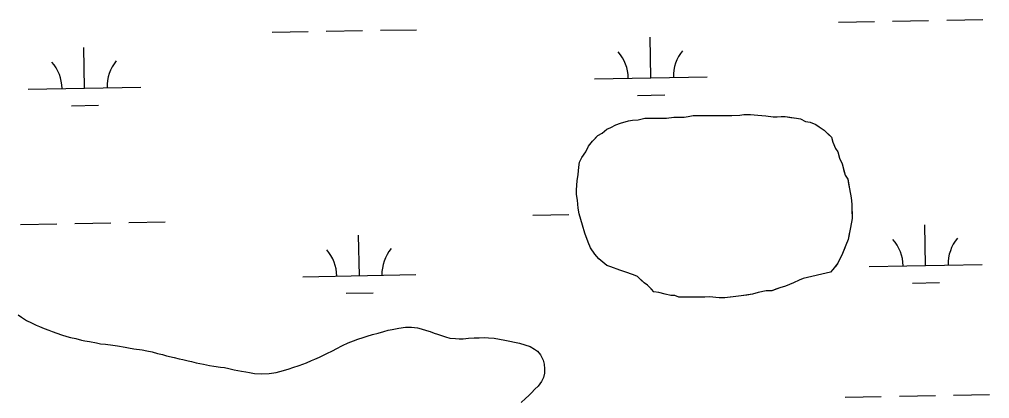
# Model space of a CAD drawing. Extents: x 3925854 to 3964121, y 224593 to 250589.
# Drawn here: x 3938938 to 3939798, y 244755 to 245091 of the extents above; entities that cross this region are included whole.
import ezdxf

# ---------------------------------------------------------------- set-up
doc = ezdxf.new("R2010")
doc.units = 0
doc.layers.add('V-TOPO-SHOR', color=7, linetype='Continuous')
doc.layers.add('V-WETL-SWMP', color=7, linetype='Continuous')

msp = doc.modelspace()

# ---------------------------------------------------------------- linework, layer by layer
at = {"layer": 'V-TOPO-SHOR'}
for points in [[(3939632.98, 244861.256), (3939629.412, 244859.802), (3939624.417, 244857.625), (3939620.847, 244856.171), (3939617.28, 244854.717), (3939612.278, 244853.255), (3939608.711, 244851.803), (3939605.141, 244850.349), (3939600.134, 244850.316), (3939592.988, 244848.841), (3939587.987, 244847.379), (3939582.984, 244846.632), (3939577.981, 244845.884), (3939570.829, 244845.124), (3939563.677, 244844.365), (3939558.67, 244844.334), (3939550.079, 244844.993), (3939545.786, 244844.967), (3939540.779, 244844.936), (3939533.623, 244844.891), (3939526.467, 244844.846), (3939522.889, 244844.823), (3939519.303, 244846.232), (3939515.725, 244846.21), (3939510.708, 244847.609), (3939504.975, 244849.003), (3939500.677, 244849.693), (3939498.516, 244851.825), (3939494.918, 244855.381), (3939492.042, 244857.511), (3939489.163, 244860.353), (3939486.281, 244863.198), (3939482.695, 244864.607), (3939474.806, 244867.419), (3939470.506, 244868.824), (3939462.617, 244871.636), (3939459.031, 244873.045), (3939451.838, 244878.724), (3939448.234, 244882.994), (3939444.621, 244888.696), (3939442.444, 244893.691), (3939439.532, 244901.545), (3939437.34, 244908.684), (3939434.416, 244918.684), (3939433.668, 244923.688), (3939432.906, 244930.839), (3939432.161, 244935.843), (3939432.134, 244940.135), (3939432.8, 244948.012), (3939433.48, 244953.74), (3939434.154, 244960.183), (3939434.844, 244964.482), (3939436.961, 244968.789), (3939440.509, 244973.819), (3939442.624, 244978.84), (3939446.173, 244983.157), (3939448.307, 244985.316), (3939451.152, 244988.198), (3939454.716, 244990.366), (3939458.986, 244993.971), (3939462.555, 244995.425), (3939466.834, 244997.598), (3939471.118, 244999.054), (3939478.259, 245001.247), (3939481.833, 245001.985), (3939486.843, 245002.015), (3939492.556, 245003.484), (3939498.281, 245003.519), (3939501.858, 245003.541), (3939507.583, 245003.576), (3939511.875, 245003.605), (3939518.31, 245004.36), (3939522.605, 245004.387), (3939527.612, 245004.42), (3939531.186, 245005.157), (3939535.474, 245005.898), (3939539.767, 245005.925), (3939544.06, 245005.954), (3939551.215, 245005.999), (3939556.939, 245006.034), (3939564.81, 245006.083), (3939569.819, 245006.116), (3939576.975, 245006.159), (3939580.547, 245006.898), (3939586.271, 245006.933), (3939592.716, 245006.259), (3939599.876, 245005.587), (3939606.319, 245004.913), (3939609.897, 245004.936), (3939613.474, 245004.956), (3939617.05, 245004.981), (3939622.066, 245004.297), (3939627.077, 245003.613), (3939630.659, 245002.919), (3939634.966, 245000.799), (3939639.265, 245000.111), (3939644.287, 244997.995), (3939647.162, 244995.867), (3939651.471, 244993.033), (3939655.071, 244989.478), (3939657.953, 244986.633)], [(3939657.953, 244986.633), (3939659.409, 244982.349), (3939661.592, 244976.639), (3939663.757, 244973.79), (3939665.223, 244968.074), (3939667.402, 244963.079), (3939668.865, 244958.08), (3939670.327, 244953.081), (3939672.496, 244949.517), (3939673.239, 244945.226), (3939673.981, 244940.94), (3939675.461, 244933.078), (3939676.213, 244927.358), (3939676.244, 244922.348), (3939676.295, 244914.478), (3939674.912, 244906.599), (3939673.526, 244899.433), (3939672.834, 244895.851), (3939670.718, 244890.83), (3939669.309, 244887.243), (3939667.9, 244883.657), (3939665.076, 244877.915), (3939663.663, 244875.044), (3939661.533, 244872.168), (3939659.405, 244869.293), (3939657.271, 244867.132), (3939632.98, 244861.256)], [(3938937.29, 244829.148), (3938940.121, 244827.184), (3938944.753, 244824.296), (3938949.005, 244822.06), (3938953.386, 244819.95), (3938956.222, 244818.762), (3938960.22, 244817.175), (3938964.344, 244815.457), (3938967.57, 244814.265), (3938971.441, 244812.938), (3938975.699, 244811.478), (3938980.472, 244810.011), (3938983.571, 244809.209), (3938988.349, 244808.133), (3938993.512, 244806.794), (3938996.484, 244806.12), (3939000.619, 244805.567), (3939006.691, 244804.351), (3939010.306, 244803.544), (3939014.574, 244803.118), (3939021.293, 244802.282), (3939025.428, 244801.6), (3939032.146, 244800.378), (3939035.119, 244799.964), (3939039.77, 244799.147), (3939047.266, 244798.047), (3939051.272, 244797.365), (3939055.919, 244796.29), (3939060.824, 244794.823), (3939065.086, 244793.881), (3939068.698, 244792.814), (3939075.543, 244791.203), (3939080.065, 244790.258), (3939083.163, 244789.585), (3939087.812, 244788.509), (3939090.782, 244787.707), (3939094.913, 244786.635), (3939101.628, 244785.284), (3939106.797, 244784.334), (3939110.672, 244783.654), (3939116.746, 244782.693), (3939120.107, 244782.406), (3939124.111, 244781.595), (3939128.762, 244780.52)], [(3939128.762, 244780.52), (3939135.09, 244779.302), (3939139.094, 244778.489), (3939142.195, 244777.946), (3939146.719, 244777.26), (3939153.313, 244776.813), (3939159.658, 244777.276), (3939165.876, 244778.128), (3939172.491, 244779.881), (3939177.42, 244781.393), (3939180.793, 244782.398), (3939186.372, 244784.291), (3939192.864, 244786.693), (3939197.28, 244788.595), (3939200.137, 244789.865), (3939204.423, 244791.639), (3939210.27, 244794.565), (3939216.38, 244797.617), (3939218.98, 244799.147), (3939224.828, 244802.073), (3939229.892, 244804.23), (3939234.439, 244806.13), (3939238.461, 244807.519), (3939243.004, 244809.161), (3939246.508, 244810.294), (3939251.177, 244811.678), (3939256.367, 244813.057), (3939261.423, 244814.435), (3939265.314, 244815.439), (3939268.685, 244816.184), (3939274.647, 244817.298), (3939280.607, 244818.152), (3939285.911, 244818.234), (3939291.211, 244817.542), (3939294.31, 244816.739), (3939299.215, 244815.273), (3939302.57, 244814.339), (3939305.922, 244813.016), (3939309.019, 244811.955), (3939312.373, 244810.761), (3939316.115, 244809.563), (3939319.861, 244808.625), (3939324.772, 244808.066), (3939328.264, 244807.906), (3939331.758, 244808.004), (3939336.421, 244808.352), (3939341.34, 244808.828), (3939345.87, 244808.918), (3939350.143, 244809.139), (3939354.151, 244808.844), (3939359.193, 244808.414), (3939363.844, 244807.597), (3939368.497, 244806.78), (3939373.017, 244805.835), (3939377.279, 244804.893), (3939381.67, 244803.949), (3939386.316, 244802.614), (3939391.088, 244801.021), (3939394.953, 244798.786), (3939397.523, 244796.953), (3939400.341, 244793.566), (3939402.502, 244789.017), (3939403.376, 244785.386), (3939403.858, 244781.241), (3939403.696, 244777.491), (3939402.756, 244773.487), (3939401.044, 244770.139), (3939398.031, 244766.024), (3939395.291, 244763.2), (3939392.159, 244760.122), (3939389.937, 244757.685), (3939386.808, 244754.865), (3939383.027, 244751.533)]]:
    msp.add_lwpolyline(points, dxfattribs=at)
at = {"layer": 'V-WETL-SWMP'}
for p, q in [((3939664.173, 245088.902), (3939696.168, 245089.484)), ((3939712.165, 245089.775), (3939744.16, 245090.357)), ((3939760.158, 245090.648), (3939792.152, 245091.229)), ((3939162.348, 245079.778), (3939194.343, 245080.359)), ((3939210.34, 245080.65), (3939242.335, 245081.232)), ((3939258.332, 245081.523), (3939290.327, 245082.105)), ((3939497.981, 245039.443), (3939497.327, 245075.437)), ((3938996.156, 245030.318), (3938995.502, 245066.312)), ((3939447.989, 245038.534), (3939547.973, 245040.352)), ((3938946.164, 245029.409), (3939046.148, 245031.227)), ((3939486.264, 245023.796), (3939510.26, 245024.233)), ((3938984.439, 245014.671), (3939008.435, 245015.108)), ((3939471.118, 244999.055), (3939478.26, 245001.247)), ((3939478.26, 245001.247), (3939481.833, 245001.985)), ((3939481.833, 245001.985), (3939486.842, 245002.016)), ((3939486.842, 245002.016), (3939492.557, 245003.483)), ((3939492.557, 245003.483), (3939511.876, 245003.604)), ((3939511.876, 245003.604), (3939518.311, 245004.36)), ((3939518.311, 245004.36), (3939527.612, 245004.419)), ((3939527.612, 245004.419), (3939531.186, 245005.157)), ((3939531.186, 245005.157), (3939535.474, 245005.899)), ((3939535.474, 245005.899), (3939576.974, 245006.159)), ((3939576.974, 245006.159), (3939580.547, 245006.897)), ((3939580.547, 245006.897), (3939586.271, 245006.933)), ((3939586.271, 245006.933), (3939592.715, 245006.258)), ((3939592.715, 245006.258), (3939599.875, 245005.588)), ((3939599.875, 245005.588), (3939606.319, 245004.913)), ((3939606.319, 245004.913), (3939617.051, 245004.98)), ((3939617.051, 245004.98), (3939627.078, 245003.612)), ((3939627.078, 245003.612), (3939630.66, 245002.919)), ((3939630.66, 245002.919), (3939634.966, 245000.799)), ((3939634.966, 245000.799), (3939639.264, 245000.111)), ((3939454.716, 244990.366), (3939458.986, 244993.97)), ((3939458.986, 244993.97), (3939462.555, 244995.424)), ((3939462.555, 244995.424), (3939466.834, 244997.597)), ((3939466.834, 244997.597), (3939471.118, 244999.055)), ((3939639.264, 245000.111), (3939644.286, 244997.995)), ((3939644.286, 244997.995), (3939647.161, 244995.867)), ((3939647.161, 244995.867), (3939651.472, 244993.032)), ((3939651.472, 244993.032), (3939657.952, 244986.633)), ((3939446.174, 244983.157), (3939451.151, 244988.197)), ((3939451.151, 244988.197), (3939454.716, 244990.366)), ((3939657.952, 244986.633), (3939659.41, 244982.349)), ((3939440.509, 244973.819), (3939442.624, 244978.841)), ((3939442.624, 244978.841), (3939446.174, 244983.157)), ((3939659.41, 244982.349), (3939661.593, 244976.638)), ((3939661.593, 244976.638), (3939663.757, 244973.789)), ((3939434.843, 244964.482), (3939436.962, 244968.788)), ((3939436.962, 244968.788), (3939440.509, 244973.819)), ((3939663.757, 244973.789), (3939665.224, 244968.074)), ((3939665.224, 244968.074), (3939667.402, 244963.079)), ((3939433.479, 244953.74), (3939434.154, 244960.184)), ((3939434.154, 244960.184), (3939434.843, 244964.482)), ((3939667.402, 244963.079), (3939670.327, 244953.08)), ((3939432.8, 244948.011), (3939433.479, 244953.74)), ((3939670.327, 244953.08), (3939672.496, 244949.516)), ((3939672.496, 244949.516), (3939673.981, 244940.939)), ((3939432.134, 244940.136), (3939432.8, 244948.011)), ((3939673.981, 244940.939), (3939675.461, 244933.077)), ((3939432.16, 244935.843), (3939432.134, 244940.136)), ((3939432.907, 244930.839), (3939432.16, 244935.843)), ((3939675.461, 244933.077), (3939676.213, 244927.357)), ((3939433.668, 244923.688), (3939432.907, 244930.839)), ((3939434.415, 244918.684), (3939433.668, 244923.688)), ((3939676.213, 244927.357), (3939676.294, 244914.478)), ((3939393.338, 244917.449), (3939425.332, 244918.031)), ((3939437.34, 244908.685), (3939434.415, 244918.684)), ((3938939.505, 244909.197), (3938971.499, 244909.779)), ((3938987.497, 244910.07), (3939019.491, 244910.652)), ((3939035.489, 244910.942), (3939067.484, 244911.524)), ((3939439.531, 244901.544), (3939437.34, 244908.685)), ((3939674.912, 244906.599), (3939672.833, 244895.852)), ((3939676.294, 244914.478), (3939674.912, 244906.599)), ((3939741.519, 244873.03), (3939740.864, 244909.024)), ((3939239.694, 244863.905), (3939239.039, 244899.899)), ((3939442.443, 244893.691), (3939439.531, 244901.544)), ((3939444.621, 244888.696), (3939442.443, 244893.691)), ((3939670.718, 244890.83), (3939667.901, 244883.657)), ((3939672.833, 244895.852), (3939670.718, 244890.83)), ((3939448.234, 244882.994), (3939444.621, 244888.696)), ((3939451.839, 244878.723), (3939448.234, 244882.994)), ((3939667.901, 244883.657), (3939663.662, 244875.044)), ((3939459.03, 244873.044), (3939451.839, 244878.723)), ((3939462.616, 244871.636), (3939459.03, 244873.044)), ((3939663.662, 244875.044), (3939659.404, 244869.293)), ((3939691.527, 244872.121), (3939791.51, 244873.939)), ((3939189.702, 244862.996), (3939289.685, 244864.814)), ((3939470.505, 244868.823), (3939462.616, 244871.636)), ((3939474.807, 244867.419), (3939470.505, 244868.823)), ((3939482.695, 244864.606), (3939474.807, 244867.419)), ((3939486.282, 244863.198), (3939482.695, 244864.606)), ((3939492.042, 244857.51), (3939486.282, 244863.198)), ((3939657.271, 244867.133), (3939632.98, 244861.256)), ((3939659.404, 244869.293), (3939657.271, 244867.133)), ((3939494.917, 244855.381), (3939492.042, 244857.51)), ((3939500.677, 244849.693), (3939494.917, 244855.381)), ((3939617.279, 244854.718), (3939612.279, 244853.255)), ((3939624.416, 244857.625), (3939617.279, 244854.718)), ((3939629.411, 244859.803), (3939624.416, 244857.625)), ((3939632.98, 244861.256), (3939629.411, 244859.803)), ((3939729.801, 244857.383), (3939753.797, 244857.82)), ((3939227.976, 244848.258), (3939251.972, 244848.695)), ((3939504.975, 244849.004), (3939500.677, 244849.693)), ((3939510.708, 244847.609), (3939504.975, 244849.004)), ((3939515.726, 244846.21), (3939510.708, 244847.609)), ((3939519.303, 244846.232), (3939515.726, 244846.21)), ((3939522.89, 244844.824), (3939519.303, 244846.232)), ((3939587.988, 244847.379), (3939577.98, 244845.885)), ((3939592.988, 244848.841), (3939587.988, 244847.379)), ((3939600.134, 244850.317), (3939592.988, 244848.841)), ((3939605.142, 244850.349), (3939600.134, 244850.317)), ((3939612.279, 244853.255), (3939605.142, 244850.349)), ((3939550.079, 244844.994), (3939522.89, 244844.824)), ((3939558.67, 244844.333), (3939550.079, 244844.994)), ((3939563.678, 244844.364), (3939558.67, 244844.333)), ((3939577.98, 244845.885), (3939563.678, 244844.364)), ((3938937.291, 244829.148), (3938940.121, 244827.183)), ((3938940.121, 244827.183), (3938944.754, 244824.296)), ((3938944.754, 244824.296), (3938949.005, 244822.06)), ((3938949.005, 244822.06), (3938953.386, 244819.951)), ((3938953.386, 244819.951), (3938956.222, 244818.762)), ((3938956.222, 244818.762), (3938960.22, 244817.175)), ((3938960.22, 244817.175), (3938964.345, 244815.457)), ((3938964.345, 244815.457), (3938967.57, 244814.265)), ((3938967.57, 244814.265), (3938975.698, 244811.477)), ((3939246.508, 244810.295), (3939251.178, 244811.678)), ((3939251.178, 244811.678), (3939256.366, 244813.057)), ((3939256.366, 244813.057), (3939261.424, 244814.436)), ((3939261.424, 244814.436), (3939265.315, 244815.438)), ((3939265.315, 244815.438), (3939268.685, 244816.185)), ((3939268.685, 244816.185), (3939274.647, 244817.298)), ((3939274.647, 244817.298), (3939280.606, 244818.152)), ((3939280.606, 244818.152), (3939285.912, 244818.235)), ((3939285.912, 244818.235), (3939291.211, 244817.542)), ((3939291.211, 244817.542), (3939294.31, 244816.739)), ((3939294.31, 244816.739), (3939299.214, 244815.273)), ((3939299.214, 244815.273), (3939302.57, 244814.339)), ((3939302.57, 244814.339), (3939305.923, 244813.016)), ((3939305.923, 244813.016), (3939309.019, 244811.954)), ((3939309.019, 244811.954), (3939312.373, 244810.76)), ((3938975.698, 244811.477), (3938980.472, 244810.012)), ((3938980.472, 244810.012), (3938983.571, 244809.209)), ((3938983.571, 244809.209), (3938988.349, 244808.133)), ((3938988.349, 244808.133), (3938993.513, 244806.794)), ((3938993.513, 244806.794), (3938996.484, 244806.121)), ((3938996.484, 244806.121), (3939000.619, 244805.568)), ((3939000.619, 244805.568), (3939006.69, 244804.351)), ((3939006.69, 244804.351), (3939010.306, 244803.543)), ((3939010.306, 244803.543), (3939014.573, 244803.118)), ((3939014.573, 244803.118), (3939021.294, 244802.283)), ((3939224.828, 244802.073), (3939229.893, 244804.229)), ((3939229.893, 244804.229), (3939234.438, 244806.13)), ((3939234.438, 244806.13), (3939238.461, 244807.519)), ((3939238.461, 244807.519), (3939243.004, 244809.161)), ((3939243.004, 244809.161), (3939246.508, 244810.295)), ((3939312.373, 244810.76), (3939316.115, 244809.563)), ((3939316.115, 244809.563), (3939319.86, 244808.625)), ((3939319.86, 244808.625), (3939324.772, 244808.065)), ((3939324.772, 244808.065), (3939328.264, 244807.905)), ((3939328.264, 244807.905), (3939331.758, 244808.004)), ((3939331.758, 244808.004), (3939336.42, 244808.352)), ((3939336.42, 244808.352), (3939341.341, 244808.827)), ((3939341.341, 244808.827), (3939345.87, 244808.917)), ((3939345.87, 244808.917), (3939350.142, 244809.139)), ((3939350.142, 244809.139), (3939354.151, 244808.845)), ((3939354.151, 244808.845), (3939359.193, 244808.414)), ((3939359.193, 244808.414), (3939368.496, 244806.78)), ((3939368.496, 244806.78), (3939373.016, 244805.835)), ((3939373.016, 244805.835), (3939377.278, 244804.893)), ((3939377.278, 244804.893), (3939381.669, 244803.949)), ((3939381.669, 244803.949), (3939386.316, 244802.615)), ((3939021.294, 244802.283), (3939025.429, 244801.6)), ((3939025.429, 244801.6), (3939032.146, 244800.378)), ((3939032.146, 244800.378), (3939035.119, 244799.964)), ((3939035.119, 244799.964), (3939039.77, 244799.147)), ((3939039.77, 244799.147), (3939047.265, 244798.047)), ((3939047.265, 244798.047), (3939051.271, 244797.365)), ((3939051.271, 244797.365), (3939055.919, 244796.29)), ((3939055.919, 244796.29), (3939060.824, 244794.824)), ((3939060.824, 244794.824), (3939065.085, 244793.881)), ((3939204.423, 244791.639), (3939210.271, 244794.565)), ((3939210.271, 244794.565), (3939216.379, 244797.617)), ((3939216.379, 244797.617), (3939218.98, 244799.147)), ((3939218.98, 244799.147), (3939224.828, 244802.073)), ((3939386.316, 244802.615), (3939391.089, 244801.021)), ((3939391.089, 244801.021), (3939394.952, 244798.787)), ((3939394.952, 244798.787), (3939397.524, 244796.954)), ((3939397.524, 244796.954), (3939400.341, 244793.565)), ((3939065.085, 244793.881), (3939068.699, 244792.815)), ((3939068.699, 244792.815), (3939075.543, 244791.203)), ((3939075.543, 244791.203), (3939080.064, 244790.258)), ((3939080.064, 244790.258), (3939083.163, 244789.584)), ((3939083.163, 244789.584), (3939087.812, 244788.509)), ((3939087.812, 244788.509), (3939090.781, 244787.707)), ((3939090.781, 244787.707), (3939094.913, 244786.636)), ((3939094.913, 244786.636), (3939101.629, 244785.284)), ((3939186.373, 244784.291), (3939192.864, 244786.693)), ((3939192.864, 244786.693), (3939197.28, 244788.596)), ((3939197.28, 244788.596), (3939200.137, 244789.865)), ((3939200.137, 244789.865), (3939204.423, 244791.639)), ((3939400.341, 244793.565), (3939402.502, 244789.018)), ((3939402.502, 244789.018), (3939403.376, 244785.387)), ((3939101.629, 244785.284), (3939106.797, 244784.333)), ((3939106.797, 244784.333), (3939110.673, 244783.653)), ((3939110.673, 244783.653), (3939116.746, 244782.694)), ((3939116.746, 244782.694), (3939120.108, 244782.406)), ((3939120.108, 244782.406), (3939124.112, 244781.595)), ((3939124.112, 244781.595), (3939128.761, 244780.52)), ((3939128.761, 244780.52), (3939135.09, 244779.301)), ((3939135.09, 244779.301), (3939139.095, 244778.489)), ((3939139.095, 244778.489), (3939142.195, 244777.945)), ((3939142.195, 244777.945), (3939146.718, 244777.259)), ((3939146.718, 244777.259), (3939153.313, 244776.814)), ((3939153.313, 244776.814), (3939159.658, 244777.276)), ((3939159.658, 244777.276), (3939165.876, 244778.128)), ((3939165.876, 244778.128), (3939172.49, 244779.882)), ((3939172.49, 244779.882), (3939177.42, 244781.392)), ((3939177.42, 244781.392), (3939180.793, 244782.398)), ((3939180.793, 244782.398), (3939186.373, 244784.291)), ((3939403.696, 244777.491), (3939402.755, 244773.488)), ((3939403.376, 244785.387), (3939403.857, 244781.242)), ((3939403.857, 244781.242), (3939403.696, 244777.491)), ((3939401.044, 244770.139), (3939398.032, 244766.024)), ((3939402.755, 244773.488), (3939401.044, 244770.139)), ((3939392.159, 244760.123), (3939389.938, 244757.684)), ((3939395.291, 244763.201), (3939392.159, 244760.123)), ((3939398.032, 244766.024), (3939395.291, 244763.201)), ((3939389.938, 244757.684), (3939386.808, 244754.864)), ((3939670.221, 244756.282), (3939702.216, 244756.864)), ((3939718.214, 244757.155), (3939750.208, 244757.737)), ((3939766.206, 244758.028), (3939798.2, 244758.609))]:
    msp.add_line(p, q, dxfattribs=at)
for centre, start, end in [((3939442.739, 245038.913), 0.269879, 41.813537), ((3939553.206, 245040.922), 140.269876, 181.813534), ((3938940.914, 245029.788), 0.269879, 41.813537), ((3939051.381, 245031.797), 140.269876, 181.813534), ((3939686.276, 244872.5), 0.269879, 41.813537), ((3939796.744, 244874.509), 140.269876, 181.813534), ((3939184.451, 244863.376), 0.269879, 41.813537), ((3939294.919, 244865.384), 140.269876, 181.813534)]:
    msp.add_arc(centre, 35.246, start, end, dxfattribs=at)

doc.saveas('drawing.dxf')
